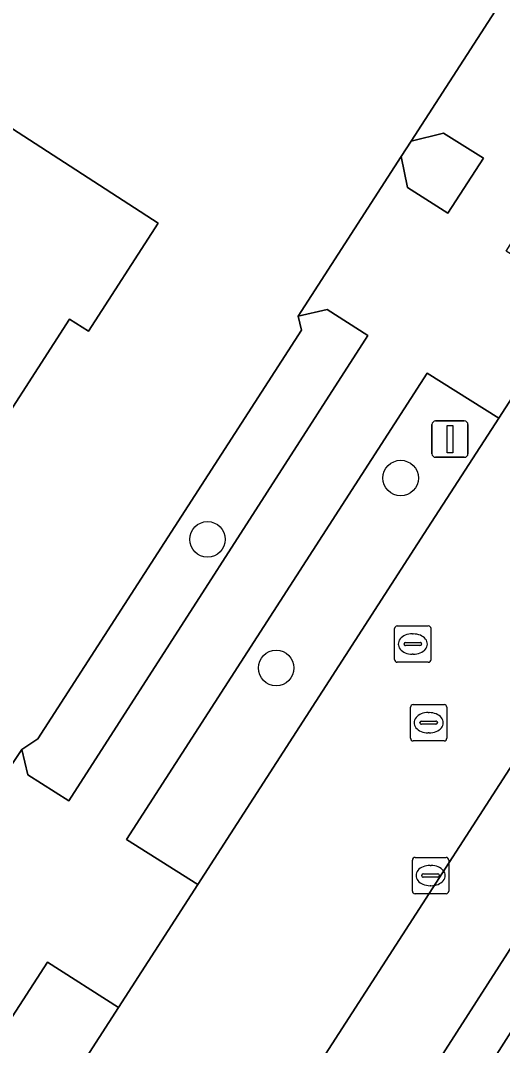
# Model space of a CAD drawing. Extents: x 158793 to 159888, y 384317 to 385256.
# Drawn here: x 158945.21 to 158958.47, y 384727.22 to 384755.41 of the extents above; entities that cross this region are included whole.
import ezdxf

# ---------------------------------------------------------------- set-up
doc = ezdxf.new("R2010")
doc.units = 0
for name, color, linetype in [('IMGEO_Berm_groen', 7, 'Continuous'), ('IMGEO_Boom', 7, 'Continuous'), ('IMGEO_Erf', 7, 'Continuous'), ('IMGEO_Groenvoorziening', 7, 'Continuous'), ('IMGEO_Haag', 7, 'Continuous'), ('IMGEO_Kolk', 7, 'Continuous'), ('IMGEO_Lichtmast', 7, 'Continuous'), ('IMGEO_Pand', 7, 'Continuous'), ('IMGEO_Rijbaan_lokaal_open', 7, 'Continuous'), ('IMGEO_Rioolput', 7, 'Continuous'), ('IMGEO_Voetpad_open', 7, 'Continuous')]:
    doc.layers.add(name, color=color, linetype=linetype)

msp = doc.modelspace()

# ---------------------------------------------------------------- linework, layer by layer
at = {"layer": 'IMGEO_Berm_groen'}
for points in [[(158956.318, 384741.306), (158958.368, 384744.479), (158956.395, 384745.716), (158948.125, 384732.883), (158950.088, 384731.646)], [(158947.905, 384728.262), (158945.951, 384729.508), (158927.819, 384701.473), (158929.826, 384700.232)]]:
    msp.add_lwpolyline(points, close=True, dxfattribs=at)
msp.add_lwpolyline([(158941.142, 384702.551), (158965.512, 384740.522), (158966.613, 384739.202), (158967.726, 384739.967), (158967.413, 384740.372), (158967.208, 384740.637), (158967.804, 384740.951), (158967.665, 384741.158), (158967.432, 384741.311), (158967.502, 384741.424), (158967.238, 384741.59), (158967.302, 384741.691), (158967.049, 384741.853), (158967.129, 384741.972), (158966.882, 384742.129), (158966.945, 384742.223), (158966.688, 384742.384), (158966.754, 384742.488), (158966.507, 384742.643), (158966.565, 384742.735), (158966.307, 384742.897), (158964.561, 384743.963), (158951.852, 384724.265)], dxfattribs=at)
at = {"layer": 'IMGEO_Boom'}
for centre in [(158955.669, 384742.828), (158950.354, 384741.141), (158952.244, 384737.604)]:
    msp.add_circle(centre, 0.489, dxfattribs=at)
at = {"layer": 'IMGEO_Erf'}
for points in [[(158942.331, 384730.999), (158945.25, 384735.359), (158945.687, 384735.651), (158952.939, 384746.897), (158952.849, 384747.281), (158955.681, 384751.672), (158955.954, 384752.096), (158958.832, 384756.559), (158963.097, 384763.772), (158968.541, 384772.238), (158974.602, 384780.958), (158977.403, 384785.369), (158977.693, 384785.825), (158980.603, 384790.408), (158982.624, 384792.815), (158989.155, 384797.434), (158995.817, 384801.678), (158999.365, 384804.211), (159004.276, 384807.505), (159004.651, 384807.756), (159009.377, 384810.926), (159017.413, 384816.287), (159019.896, 384817.939), (159015.006, 384825.273)], [(158977.782, 384726.084), (158976.839, 384727.49), (158976.438, 384727.247), (158970.354, 384736.15), (158970.832, 384736.449), (158970.162, 384737.437), (158970.064, 384737.583), (158969.607, 384737.269), (158969.444, 384737.465), (158967.76, 384736.303), (158966.036, 384738.806), (158966.078, 384738.835), (158965.491, 384739.134), (158959.225, 384729.429), (158959.613, 384729.029), (158955.43, 384722.46)]]:
    msp.add_lwpolyline(points, dxfattribs=at)
msp.add_lwpolyline([(158944.967, 384755.285), (158943.676, 384753.275), (158948.998, 384749.844), (158947.076, 384746.868), (158946.555, 384747.196), (158943.881, 384743.053), (158940.78, 384745.049), (158941.026, 384745.431), (158939.299, 384746.536), (158937.167, 384743.223), (158932.717, 384746.093), (158935.533, 384750.459), (158936.172, 384750.047), (158939.313, 384754.884), (158938.674, 384755.295), (158940.516, 384758.153)], close=True, dxfattribs=at)
at = {"layer": 'IMGEO_Groenvoorziening'}
for points in [[(158955.954, 384752.096), (158955.681, 384751.672), (158955.857, 384750.818), (158956.963, 384750.111), (158957.95, 384751.623), (158956.848, 384752.316)], [(158954.766, 384746.745), (158953.648, 384747.461), (158952.849, 384747.281), (158952.939, 384746.897), (158945.687, 384735.651), (158945.25, 384735.359), (158945.406, 384734.664), (158946.543, 384733.946)], [(158965.491, 384739.134), (158966.078, 384738.835), (158966.613, 384739.202), (158965.512, 384740.522), (158941.142, 384702.551), (158952.786, 384686.235), (158953.822, 384686.947), (158950.206, 384692.135), (158952.639, 384693.793), (158952.375, 384694.187), (158951.593, 384693.727), (158949.898, 384692.576), (158948.229, 384695.075), (158942.598, 384702.871), (158949.45, 384713.078), (158955.43, 384722.46), (158959.613, 384729.029), (158959.225, 384729.429)]]:
    msp.add_lwpolyline(points, close=True, dxfattribs=at)
at = {"layer": 'IMGEO_Haag'}
msp.add_lwpolyline([(158965.491, 384739.134), (158966.078, 384738.835), (158966.613, 384739.202), (158965.512, 384740.522), (158941.142, 384702.551), (158952.786, 384686.235), (158953.822, 384686.947), (158950.206, 384692.135), (158952.639, 384693.793), (158952.375, 384694.187), (158951.593, 384693.727), (158949.898, 384692.576), (158948.229, 384695.075), (158942.598, 384702.871), (158949.45, 384713.078), (158955.43, 384722.46), (158959.613, 384729.029), (158959.225, 384729.429)], close=True, dxfattribs=at)
at = {"layer": 'IMGEO_Kolk'}
for p, q in [((158955.99, 384731.468), (158955.99, 384732.32)), ((158956.065, 384732.394), (158956.917, 384732.394)), ((158956.991, 384732.32), (158956.991, 384731.468)), ((158956.292, 384731.937), (158956.69, 384731.937)), ((158956.478, 384732.174), (158956.503, 384732.174)), ((158956.249, 384731.888), (158956.249, 384731.9)), ((158956.687, 384731.851), (158956.289, 384731.851)), ((158956.733, 384731.9), (158956.733, 384731.888)), ((158956.917, 384731.394), (158956.065, 384731.394)), ((158956.501, 384731.614), (158956.476, 384731.614))]:
    msp.add_line(p, q, dxfattribs=at)
for points in [[(158955.99, 384731.468), (158955.99, 384732.32)], [(158956.065, 384732.394), (158956.917, 384732.394)], [(158956.991, 384732.32), (158956.991, 384731.468)], [(158956.917, 384731.394), (158956.065, 384731.394)]]:
    msp.add_lwpolyline(points, dxfattribs=at)
for centre, radius, start, end in [((158956.067, 384732.318), 0.0765, 91.552, 178.448), ((158956.067, 384732.318), 0.0765, 91.552, 178.448), ((158956.915, 384732.318), 0.0765, 1.552, 88.448), ((158956.915, 384732.318), 0.0765, 1.552, 88.448), ((158956.289, 384731.897), 0.0403, 85.8775, 175.7526), ((158956.694, 384731.899), 0.0386, 1.7309, 96.639), ((158956.286, 384731.887), 0.0366, 178.938, 274.7102), ((158956.69, 384731.894), 0.043, 264.8664, 352.4533), ((158956.067, 384731.47), 0.0765, 181.552, 268.448), ((158956.067, 384731.47), 0.0765, 181.552, 268.448), ((158956.915, 384731.47), 0.0765, 271.552, 358.448), ((158956.915, 384731.47), 0.0765, 271.552, 358.448)]:
    msp.add_arc(centre, radius, start, end, dxfattribs=at)
for centre, major_axis, ratio, start_param, end_param in [((158956.477, 384731.894), (-0.387, 0.002), 0.722429, 4.712389, 7.853982), ((158956.502, 384731.894), (-0.39, 0.002), 0.717154, 1.570796, 4.712389)]:
    msp.add_ellipse(centre, major_axis=major_axis, ratio=ratio, start_param=start_param, end_param=end_param, dxfattribs=at)
at = {"layer": 'IMGEO_Lichtmast'}
for p, q in [((158956.629, 384744.398), (158957.419, 384744.398)), ((158957.419, 384744.398), (158956.629, 384744.398)), ((158956.529, 384743.498), (158956.529, 384744.298)), ((158956.529, 384744.298), (158956.529, 384743.498)), ((158957.519, 384744.298), (158957.519, 384743.498)), ((158957.519, 384743.498), (158957.519, 384744.298)), ((158957.419, 384743.398), (158956.629, 384743.398)), ((158956.629, 384743.398), (158957.419, 384743.398))]:
    msp.add_line(p, q, dxfattribs=at)
msp.add_lwpolyline([(158956.949, 384744.273), (158957.099, 384744.273), (158957.099, 384743.523), (158956.949, 384743.523), (158956.949, 384744.273)], dxfattribs=at)
for centre, start, end in [((158956.629, 384744.298), 90, 180), ((158956.629, 384744.298), 90, 180), ((158957.419, 384744.298), 0, 90), ((158957.419, 384744.298), 360, 90), ((158956.629, 384743.498), 180, 270), ((158956.629, 384743.498), 180, 270), ((158957.419, 384743.498), 270, 0), ((158957.419, 384743.498), 270, 0)]:
    msp.add_arc(centre, 0.1, start, end, dxfattribs=at)
at = {"layer": 'IMGEO_Pand'}
msp.add_lwpolyline([(158943.676, 384753.275), (158944.967, 384755.285), (158940.516, 384758.153), (158938.674, 384755.295), (158939.313, 384754.884), (158936.172, 384750.047), (158935.533, 384750.459), (158932.717, 384746.093), (158937.167, 384743.223), (158939.299, 384746.536), (158941.026, 384745.431), (158940.78, 384745.049), (158943.881, 384743.053), (158946.555, 384747.196), (158947.076, 384746.868), (158948.998, 384749.844)], close=True, dxfattribs=at)
at = {"layer": 'IMGEO_Rijbaan_lokaal_open'}
msp.add_lwpolyline([(158985.137, 384785.92), (158983.24, 384782.984), (158982.273, 384781.486), (158980.086, 384778.1), (158963.673, 384752.692), (158961.503, 384749.332), (158960.53, 384747.827), (158958.368, 384744.479), (158956.318, 384741.306), (158950.088, 384731.646), (158947.905, 384728.262), (158929.826, 384700.232), (158927.919, 384697.276), (158926.091, 384694.44), (158930.284, 384691.674), (158930.652, 384691.431), (158935.092, 384698.307), (158936.004, 384699.719), (158938.197, 384703.116), (158951.852, 384724.265), (158964.561, 384743.963), (158966.233, 384746.553), (158978.977, 384766.305)], dxfattribs=at)
at = {"layer": 'IMGEO_Rioolput'}
for p, q in [((158955.576, 384738.761), (158956.428, 384738.761)), ((158955.501, 384737.835), (158955.501, 384738.687)), ((158955.989, 384738.541), (158956.014, 384738.541)), ((158956.502, 384738.687), (158956.502, 384737.835)), ((158955.76, 384738.255), (158955.76, 384738.267)), ((158956.198, 384738.218), (158955.8, 384738.218)), ((158955.803, 384738.304), (158956.201, 384738.304)), ((158956.244, 384738.267), (158956.244, 384738.255)), ((158956.012, 384737.981), (158955.987, 384737.981)), ((158956.428, 384737.761), (158955.576, 384737.761)), ((158955.938, 384735.671), (158955.938, 384736.523)), ((158956.013, 384736.597), (158956.865, 384736.597)), ((158956.939, 384736.523), (158956.939, 384735.671)), ((158956.426, 384736.377), (158956.451, 384736.377)), ((158956.197, 384736.091), (158956.197, 384736.103)), ((158956.635, 384736.054), (158956.237, 384736.054)), ((158956.24, 384736.14), (158956.638, 384736.14)), ((158956.681, 384736.103), (158956.681, 384736.091)), ((158956.865, 384735.597), (158956.013, 384735.597)), ((158956.449, 384735.817), (158956.424, 384735.817))]:
    msp.add_line(p, q, dxfattribs=at)
for points in [[(158955.576, 384738.761), (158956.428, 384738.761)], [(158955.501, 384737.835), (158955.501, 384738.687)], [(158956.502, 384738.687), (158956.502, 384737.835)], [(158956.428, 384737.761), (158955.576, 384737.761)], [(158955.938, 384735.671), (158955.938, 384736.523)], [(158956.013, 384736.597), (158956.865, 384736.597)], [(158956.939, 384736.523), (158956.939, 384735.671)], [(158956.865, 384735.597), (158956.013, 384735.597)]]:
    msp.add_lwpolyline(points, dxfattribs=at)
for centre, radius, start, end in [((158955.578, 384738.685), 0.0765, 91.552, 178.448), ((158955.578, 384738.685), 0.0765, 91.552, 178.448), ((158956.426, 384738.685), 0.0765, 1.552, 88.448), ((158956.426, 384738.685), 0.0765, 1.552, 88.448), ((158955.8, 384738.264), 0.0403, 85.8775, 175.7526), ((158955.797, 384738.254), 0.0366, 178.938, 274.7102), ((158956.201, 384738.261), 0.043, 264.8664, 352.4533), ((158956.205, 384738.266), 0.0386, 1.7309, 96.639), ((158955.578, 384737.837), 0.0765, 181.552, 268.448), ((158955.578, 384737.837), 0.0765, 181.552, 268.448), ((158956.426, 384737.837), 0.0765, 271.552, 358.448), ((158956.426, 384737.837), 0.0765, 271.552, 358.448), ((158956.015, 384736.521), 0.0765, 91.552, 178.448), ((158956.015, 384736.521), 0.0765, 91.552, 178.448), ((158956.863, 384736.521), 0.0765, 1.552, 88.448), ((158956.863, 384736.521), 0.0765, 1.552, 88.448), ((158956.237, 384736.1), 0.0403, 85.8775, 175.7526), ((158956.234, 384736.09), 0.0366, 178.938, 274.7102), ((158956.638, 384736.097), 0.043, 264.8664, 352.4533), ((158956.642, 384736.102), 0.0386, 1.7309, 96.639), ((158956.015, 384735.673), 0.0765, 181.552, 268.448), ((158956.015, 384735.673), 0.0765, 181.552, 268.448), ((158956.863, 384735.673), 0.0765, 271.552, 358.448), ((158956.863, 384735.673), 0.0765, 271.552, 358.448)]:
    msp.add_arc(centre, radius, start, end, dxfattribs=at)
for centre, major_axis, ratio, start_param, end_param in [((158955.988, 384738.261), (-0.387, 0.002), 0.722429, 4.712389, 7.853982), ((158956.013, 384738.261), (-0.39, 0.002), 0.717154, 1.570796, 4.712389), ((158956.425, 384736.097), (-0.387, 0.002), 0.722429, 4.712389, 7.853982), ((158956.45, 384736.097), (-0.39, 0.002), 0.717154, 1.570796, 4.712389)]:
    msp.add_ellipse(centre, major_axis=major_axis, ratio=ratio, start_param=start_param, end_param=end_param, dxfattribs=at)
at = {"layer": 'IMGEO_Voetpad_open'}
for points in [[(158927.819, 384701.473), (158945.951, 384729.508), (158947.905, 384728.262), (158950.088, 384731.646), (158948.125, 384732.883), (158956.395, 384745.716), (158958.368, 384744.479), (158960.53, 384747.827), (158958.571, 384749.073), (158959.523, 384750.589), (158961.503, 384749.332), (158963.673, 384752.692), (158961.717, 384753.951), (158978.116, 384779.375), (158980.086, 384778.1), (158982.273, 384781.486), (158980.299, 384782.725), (158981.272, 384784.264), (158983.24, 384782.984), (158985.137, 384785.92)], [(158958.832, 384756.559), (158955.954, 384752.096), (158956.848, 384752.316), (158957.95, 384751.623), (158956.963, 384750.111), (158955.857, 384750.818), (158955.681, 384751.672), (158952.849, 384747.281), (158953.648, 384747.461), (158954.766, 384746.745), (158946.543, 384733.946), (158945.406, 384734.664), (158945.25, 384735.359), (158942.331, 384730.999)]]:
    msp.add_lwpolyline(points, dxfattribs=at)

doc.saveas('drawing.dxf')
